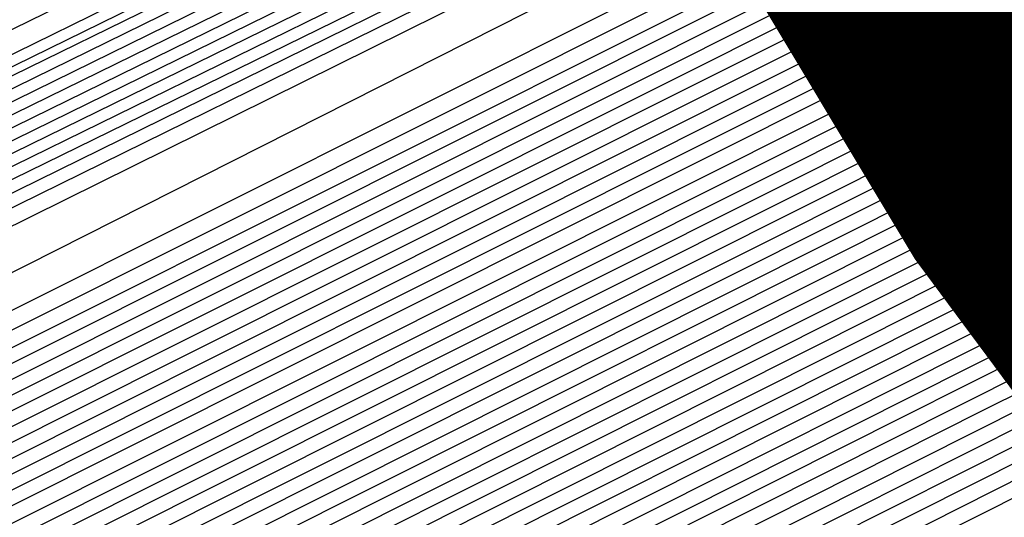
# Model space of a CAD drawing. Extents: x 3249832 to 3255657, y 13789405 to 13793316.
# Tile 309 of 656: x 3254705.466 to 3254706.761, y 13790581.98 to 13790582.634. Entities that reach past the tile are written whole.
import ezdxf

# ---------------------------------------------------------------- set-up
doc = ezdxf.new("R2010")
doc.units = 0
doc.header["$LTSCALE"] = 100
doc.header["$MEASUREMENT"] = 0
for name, color, linetype in [('GRATIO_CON', 10, 'CONTINUOUS'), ('GRATIO_ICON', 7, 'CONTINUOUS'), ('TARGETS_EAST', 7, 'CONTINUOUS')]:
    doc.layers.add(name, color=color, linetype=linetype)

# ---------------------------------------------------------------- blocks, each defined once
blk = doc.blocks.new('Gratio_032316_contours')
at = {"layer": 'GRATIO_CON', "color": 1, "linetype": 'Continuous', "flags": 128}
blk.add_lwpolyline([(3254642.139, 13790551.7053), (3254660.6124, 13790560.6687), (3254682.3072, 13790571.2723), (3254700.7352, 13790580.305), (3254711.0317, 13790585.3564), (3254714.825, 13790587.2199), (3254715.3665, 13790587.4896), (3254715.3659, 13790587.4937), (3254715.3657, 13790587.4969), (3254715.3666, 13790587.4975), (3254715.9081, 13790587.7572), (3254719.6861, 13790589.589), (3254729.9352, 13790594.5687), (3254748.2689, 13790603.4881), (3254769.8147, 13790614.0012), (3254788.079, 13790622.9777)], dxfattribs=at)
at = {"layer": 'GRATIO_CON', "color": 5, "linetype": 'Continuous', "flags": 128}
for points in [[(3254645.4599, 13790553.036), (3254663.069, 13790561.7623), (3254683.7862, 13790571.9554), (3254701.3959, 13790580.5965), (3254711.2365, 13790585.4241), (3254714.8618, 13790587.205), (3254715.3792, 13790587.4629), (3254715.3785, 13790587.4674), (3254715.3782, 13790587.4709), (3254715.379, 13790587.4719), (3254715.9133, 13790587.7279), (3254719.64, 13790589.5343), (3254729.7495, 13790594.4457), (3254747.8375, 13790603.2357), (3254769.1201, 13790613.5531), (3254787.2186, 13790622.2657)], [(3254649.9599, 13790555.2348), (3254666.4373, 13790563.4004), (3254685.823, 13790572.9383), (3254702.301, 13790581.0241), (3254711.5092, 13790585.5415), (3254714.9015, 13790587.208), (3254715.3856, 13790587.4496), (3254715.3848, 13790587.4542), (3254715.3844, 13790587.458), (3254715.3852, 13790587.4591), (3254715.9013, 13790587.7061), (3254719.4996, 13790589.4499), (3254729.2606, 13790594.1916), (3254746.7248, 13790602.6782), (3254767.2733, 13790612.6396), (3254784.7474, 13790621.0516)], [(3254645.8078, 13790553.0477), (3254654.4599, 13790557.4337), (3254669.8056, 13790565.0385), (3254687.8597, 13790573.9222), (3254703.2055, 13790581.4548), (3254711.7805, 13790585.6657), (3254714.9395, 13790587.2206), (3254715.3915, 13790587.4448), (3254715.8892, 13790587.6839), (3254719.3592, 13790589.3654), (3254728.7717, 13790593.9374), (3254745.612, 13790602.1206), (3254765.4264, 13790611.7261), (3254782.2763, 13790619.8376)], [(3254650.9146, 13790555.5543), (3254658.9599, 13790559.6325), (3254673.1739, 13790566.6765), (3254689.8966, 13790574.9051), (3254704.1107, 13790581.8824), (3254712.0533, 13790585.783), (3254714.9794, 13790587.2235), (3254715.3982, 13790587.4313), (3254715.8776, 13790587.6614), (3254719.2191, 13790589.2805), (3254728.2829, 13790593.683), (3254744.4993, 13790601.563), (3254763.5796, 13790610.8126), (3254779.8051, 13790618.6235)], [(3254649.0895, 13790554.2614), (3254654.3182, 13790556.9458), (3254657.5919, 13790558.6919), (3254661.1283, 13790560.5677), (3254667.9599, 13790564.0302), (3254679.9106, 13790569.9526), (3254693.9704, 13790576.8709), (3254705.921, 13790582.737), (3254712.5988, 13790586.0165), (3254715.0585, 13790587.2285), (3254715.4093, 13790587.4057), (3254715.4091, 13790587.4086), (3254715.4097, 13790587.4091), (3254715.4114, 13790587.4072), (3254715.8544, 13790587.617), (3254718.939, 13790589.1106), (3254727.3053, 13790593.1741), (3254742.2739, 13790600.4477), (3254759.8859, 13790608.9855), (3254774.8628, 13790616.1954)], [(3254652.9316, 13790556.1611), (3254659.0279, 13790559.2737), (3254662.7531, 13790561.2358), (3254666.2352, 13790563.0744), (3254672.4599, 13790566.2291), (3254683.2789, 13790571.5906), (3254696.0073, 13790577.8537), (3254706.8262, 13790583.1644), (3254712.8717, 13790586.1333), (3254715.0984, 13790587.2306), (3254715.416, 13790587.3911), (3254715.416, 13790587.3939), (3254715.4167, 13790587.3946), (3254715.4184, 13790587.393), (3254715.843, 13790587.5942), (3254718.799, 13790589.0255), (3254726.8166, 13790592.9197), (3254741.1612, 13790599.8901), (3254758.039, 13790608.072), (3254772.3917, 13790614.9813)], [(3254648.5889, 13790553.912), (3254656.7738, 13790558.0608), (3254663.7375, 13790561.6017), (3254667.9142, 13790563.7796), (3254671.342, 13790565.581), (3254676.9599, 13790568.4279), (3254686.6472, 13790573.2286), (3254698.0442, 13790578.8366), (3254707.7315, 13790583.5918), (3254713.1445, 13790586.2502), (3254715.1383, 13790587.2327), (3254715.4228, 13790587.3765), (3254715.4229, 13790587.3793), (3254715.4236, 13790587.3802), (3254715.4253, 13790587.3788), (3254715.8315, 13790587.5713), (3254718.659, 13790588.9404), (3254726.3278, 13790592.6653), (3254740.0485, 13790599.3324), (3254756.1922, 13790607.1585), (3254769.9205, 13790613.7673), (3254777.6832, 13790617.4194)], [(3254651.4104, 13790555.3035), (3254660.616, 13790559.9605), (3254668.4472, 13790563.9297), (3254673.0754, 13790566.3235), (3254676.4489, 13790568.0877), (3254681.4599, 13790570.6267), (3254690.0155, 13790574.8666), (3254700.0811, 13790579.8195), (3254708.6367, 13790584.0191), (3254713.4173, 13790586.367), (3254715.1783, 13790587.2348), (3254715.4296, 13790587.362), (3254715.4297, 13790587.3647), (3254715.4306, 13790587.3657), (3254715.4323, 13790587.3646), (3254715.8201, 13790587.5485), (3254718.5189, 13790588.8554), (3254725.8391, 13790592.4108), (3254738.9357, 13790598.7748), (3254754.3453, 13790606.2449), (3254767.4494, 13790612.5532), (3254774.8722, 13790616.0455)], [(3254647.5106, 13790553.2224), (3254657.0534, 13790558.0863), (3254668.3003, 13790563.7598), (3254677.8665, 13790568.5857), (3254683.3978, 13790571.4112), (3254686.6626, 13790573.101), (3254690.46, 13790575.0244), (3254696.7522, 13790578.1426), (3254704.1549, 13790581.7852), (3254710.4471, 13790584.8739), (3254713.963, 13790586.6006), (3254715.2582, 13790587.2389), (3254715.4431, 13790587.3328), (3254715.4435, 13790587.3354), (3254715.4445, 13790587.3367), (3254715.4462, 13790587.3361), (3254715.7971, 13790587.5028), (3254718.2389, 13790588.6852), (3254724.8615, 13790591.9019), (3254736.7103, 13790597.6595), (3254750.6516, 13790604.4179), (3254762.5071, 13790610.1251), (3254769.2501, 13790613.2977), (3254772.4608, 13790614.7267)], [(3254691.7695, 13790575.6077), (3254694.96, 13790577.2233), (3254700.1205, 13790579.7806), (3254706.1918, 13790582.7681), (3254711.3523, 13790585.3012), (3254714.2359, 13790586.7174), (3254715.2981, 13790587.241), (3254715.4499, 13790587.3183), (3254715.4504, 13790587.3208), (3254715.4515, 13790587.3223), (3254715.4532, 13790587.3219), (3254715.7857, 13790587.4799), (3254718.0989, 13790588.6002), (3254724.3728, 13790591.6475), (3254735.5976, 13790597.1019), (3254748.8048, 13790603.5044), (3254760.036, 13790608.911), (3254766.439, 13790611.9238), (3254769.587, 13790613.3281), (3254772.1591, 13790614.4553)], [(3254687.2858, 13790573.2417), (3254693.7202, 13790576.4989), (3254696.8763, 13790578.1144), (3254699.46, 13790579.4221), (3254703.4888, 13790581.4187), (3254708.2287, 13790583.751), (3254712.2575, 13790585.7286), (3254714.5087, 13790586.8342), (3254715.338, 13790587.2431), (3254715.4567, 13790587.3037), (3254715.4573, 13790587.3062), (3254715.4584, 13790587.3078), (3254715.4602, 13790587.3077), (3254715.7742, 13790587.4571), (3254717.9589, 13790588.5151), (3254723.884, 13790591.393), (3254734.4849, 13790596.5443), (3254746.9579, 13790602.5908), (3254757.5648, 13790607.6969), (3254763.628, 13790610.5499), (3254766.7132, 13790611.9296), (3254769.4468, 13790613.139), (3254773.8018, 13790615.1582)], [(3254691.9954, 13790575.5697), (3254698.8813, 13790579.0427), (3254701.9832, 13790580.621), (3254703.96, 13790581.621), (3254706.8571, 13790583.0567), (3254710.2655, 13790584.7338), (3254713.1627, 13790586.1559), (3254714.7816, 13790586.951), (3254715.378, 13790587.2452), (3254715.4634, 13790587.2891), (3254715.4641, 13790587.2915), (3254715.4654, 13790587.2933), (3254715.4671, 13790587.2935), (3254715.7628, 13790587.4342), (3254717.8189, 13790588.43), (3254723.3953, 13790591.1386), (3254733.3722, 13790595.9866), (3254745.1111, 13790601.6773), (3254755.0937, 13790606.4829), (3254760.817, 13790609.176), (3254763.8393, 13790610.531), (3254766.7345, 13790611.8227), (3254771.4153, 13790614)], [(3254687.5111, 13790573.2582), (3254701.4147, 13790580.2257), (3254709.2037, 13790584.1304), (3254712.1969, 13790585.6344), (3254712.96, 13790586.0188), (3254713.5937, 13790586.3332), (3254714.3394, 13790586.7008), (3254714.9737, 13790587.0132), (3254715.3288, 13790587.1891), (3254715.4606, 13790587.2552), (3254715.4811, 13790587.2651), (3254715.7399, 13790587.3885), (3254717.5388, 13790588.2599), (3254722.4177, 13790590.6297), (3254731.1468, 13790594.8713), (3254741.4174, 13790599.8502), (3254750.1514, 13790604.0547), (3254755.1949, 13790606.4282), (3254758.0917, 13790607.7338), (3254761.31, 13790609.19), (3254766.6422, 13790611.6836), (3254773.1773, 13790614.7751)], [(3254650.9017, 13790554.6653), (3254658.8371, 13790558.7771), (3254673.0892, 13790565.9887), (3254689.8746, 13790574.4203), (3254704.1484, 13790581.5711), (3254712.1263, 13790585.5666), (3254715.0665, 13790587.04), (3254715.4881, 13790587.251), (3254715.7284, 13790587.3657), (3254717.3988, 13790588.1749), (3254721.929, 13790590.3752), (3254730.0341, 13790594.3137), (3254739.5705, 13790598.9367), (3254747.6802, 13790602.8407), (3254752.3838, 13790605.0543), (3254755.2179, 13790606.3353), (3254758.5977, 13790607.8737), (3254764.2556, 13790610.5253), (3254771.1907, 13790613.8082)], [(3254652.1037, 13790555.2502), (3254659.8925, 13790559.2859), (3254673.8812, 13790566.3638), (3254690.3563, 13790574.639), (3254704.3657, 13790581.6567), (3254712.195, 13790585.5772), (3254715.0794, 13790587.0229), (3254715.4916, 13790587.2315), (3254715.4923, 13790587.2341), (3254715.4936, 13790587.2363), (3254715.4952, 13790587.2371), (3254715.717, 13790587.343), (3254717.2588, 13790588.0898), (3254721.4402, 13790590.1208), (3254728.9214, 13790593.7561), (3254737.7237, 13790598.0232), (3254745.2091, 13790601.6266), (3254749.5728, 13790603.6804), (3254752.344, 13790604.9367), (3254755.8855, 13790606.5574), (3254761.8691, 13790609.3671), (3254769.2041, 13790612.8413), (3254776.1088, 13790616.118)], [(3254650.5295, 13790554.2765), (3254653.3056, 13790555.8352), (3254660.9478, 13790559.7949), (3254674.6731, 13790566.7396), (3254690.838, 13790574.8591), (3254704.5835, 13790581.7451), (3254712.2651, 13790585.5926), (3254715.0949, 13790587.012), (3254715.4992, 13790587.2173), (3254715.4997, 13790587.2202), (3254715.5008, 13790587.2224), (3254715.5022, 13790587.2231), (3254715.7056, 13790587.3202), (3254717.1188, 13790588.0047), (3254720.9515, 13790589.8664), (3254727.8087, 13790593.1984), (3254735.8769, 13790597.1097), (3254742.7379, 13790600.4126), (3254746.7617, 13790602.3065), (3254749.4702, 13790603.5381), (3254753.1732, 13790605.2411), (3254759.4825, 13790608.2089), (3254767.2174, 13790611.8744), (3254774.4989, 13790615.3301)], [(3254653.0399, 13790555.5064), (3254655.7096, 13790557.0052), (3254663.0585, 13790560.8129), (3254676.257, 13790567.4911), (3254691.8012, 13790575.2992), (3254705.0188, 13790581.9215), (3254712.405, 13790585.6223), (3254715.1255, 13790586.9884), (3254715.5137, 13790587.187), (3254715.5139, 13790587.1907), (3254715.5149, 13790587.1935), (3254715.5162, 13790587.1948), (3254715.6827, 13790587.2745), (3254716.8387, 13790587.8346), (3254719.9739, 13790589.3575), (3254725.5832, 13790592.0832), (3254732.1832, 13790595.2826), (3254737.7956, 13790597.9844), (3254741.1396, 13790599.5586), (3254743.7225, 13790600.741), (3254747.7487, 13790602.6085), (3254754.7095, 13790605.8925), (3254763.2441, 13790609.9406), (3254771.2789, 13790613.7544)], [(3254692.2829, 13790575.5193), (3254705.2366, 13790582.0098), (3254712.4751, 13790585.6374), (3254715.1409, 13790586.9771), (3254715.5211, 13790587.1724), (3254715.5211, 13790587.1764), (3254715.522, 13790587.1793), (3254715.5233, 13790587.1807), (3254715.6712, 13790587.2517), (3254716.6987, 13790587.7496), (3254719.4852, 13790589.103), (3254724.4705, 13790591.5255), (3254730.3363, 13790594.3691), (3254735.3245, 13790596.7704), (3254738.3286, 13790598.1847), (3254740.8487, 13790599.3424), (3254745.0364, 13790601.2922), (3254752.3229, 13790604.7343), (3254761.2575, 13790608.9736), (3254769.6689, 13790612.9665), (3254775.8378, 13790615.8811)], [(3254677.8408, 13790568.2426), (3254692.7645, 13790575.7394), (3254705.4543, 13790582.0981), (3254712.5451, 13790585.6526), (3254715.1564, 13790586.9658), (3254715.5285, 13790587.1578), (3254715.5284, 13790587.1621), (3254715.5291, 13790587.1652), (3254715.5303, 13790587.1667), (3254715.6598, 13790587.2289), (3254716.5587, 13790587.6645), (3254718.9964, 13790588.8486), (3254723.3578, 13790590.9679), (3254728.4895, 13790593.4556), (3254732.8533, 13790595.5563), (3254735.5176, 13790596.8108), (3254737.9749, 13790597.9438), (3254742.3242, 13790599.9759), (3254749.9364, 13790603.5761), (3254759.2708, 13790608.0067), (3254768.0589, 13790612.1786), (3254774.5039, 13790615.224)], [(3254678.6327, 13790568.6184), (3254693.2462, 13790575.9595), (3254705.672, 13790582.1864), (3254712.6152, 13790585.6677), (3254715.1718, 13790586.9544), (3254715.5359, 13790587.1432), (3254715.5356, 13790587.1479), (3254715.5363, 13790587.151), (3254715.5373, 13790587.1526), (3254715.6484, 13790587.2061), (3254716.4187, 13790587.5794), (3254718.5077, 13790588.5941), (3254722.2451, 13790590.4102), (3254726.6426, 13790592.542), (3254730.3822, 13790594.3422), (3254732.7065, 13790595.4369), (3254735.101, 13790596.5452), (3254739.6119, 13790598.6596), (3254747.5498, 13790602.4179), (3254757.2842, 13790607.0398), (3254766.4489, 13790611.3907), (3254773.17, 13790614.5669)], [(3254680.2165, 13790569.3699), (3254694.2095, 13790576.3997), (3254706.1075, 13790582.363), (3254712.7553, 13790585.698), (3254715.2027, 13790586.9318), (3254715.5507, 13790587.114), (3254715.5501, 13790587.1193), (3254715.5505, 13790587.1228), (3254715.5514, 13790587.1245), (3254715.6255, 13790587.1605), (3254716.1386, 13790587.4093), (3254717.5302, 13790588.0852), (3254720.0197, 13790589.295), (3254722.9489, 13790590.715), (3254725.4399, 13790591.9141), (3254727.0844, 13790592.6891), (3254729.3534, 13790593.7481), (3254734.1874, 13790596.027), (3254742.7767, 13790600.1014), (3254753.3109, 13790605.106), (3254763.2289, 13790609.8149), (3254770.5022, 13790613.2526), (3254775.2309, 13790615.445)], [(3254681.0084, 13790569.7457), (3254694.6911, 13790576.6198), (3254706.3252, 13790582.4514), (3254712.8253, 13790585.7131), (3254715.2181, 13790586.9205), (3254715.5581, 13790587.0994), (3254715.5573, 13790587.105), (3254715.5577, 13790587.1086), (3254715.5585, 13790587.1105), (3254715.614, 13790587.1377), (3254715.9986, 13790587.3243), (3254717.0414, 13790587.8308), (3254718.907, 13790588.7373), (3254721.1021, 13790589.8014), (3254722.9687, 13790590.7), (3254724.2734, 13790591.3152), (3254726.4795, 13790592.3495), (3254731.4751, 13790594.7106), (3254740.3902, 13790598.9432), (3254751.3242, 13790604.1391), (3254761.6189, 13790609.027), (3254769.1683, 13790612.5955), (3254774.0756, 13790614.8726)], [(3254681.8003, 13790570.1215), (3254695.1728, 13790576.8399), (3254706.5429, 13790582.5397), (3254712.8954, 13790585.7283), (3254715.2336, 13790586.9092), (3254715.5655, 13790587.0848), (3254715.5646, 13790587.0908), (3254715.5648, 13790587.0945), (3254715.5655, 13790587.0964), (3254715.6026, 13790587.1149), (3254715.8586, 13790587.2392), (3254716.5526, 13790587.5763), (3254717.7943, 13790588.1797), (3254719.2552, 13790588.8879), (3254720.4976, 13790589.486), (3254721.4623, 13790589.9413), (3254723.6057, 13790590.9509), (3254728.7628, 13790593.3943), (3254738.0036, 13790597.785), (3254749.3376, 13790603.1722), (3254760.0089, 13790608.2391), (3254767.8344, 13790611.9384), (3254772.9202, 13790614.3002)], [(3254682.5923, 13790570.4972), (3254695.6546, 13790577.0593), (3254706.7614, 13790582.6258), (3254712.967, 13790585.7384), (3254715.2513, 13790586.8898), (3254715.5753, 13790587.0598), (3254715.5732, 13790587.0655), (3254715.5718, 13790587.0702), (3254715.5712, 13790587.0742), (3254715.5713, 13790587.0777), (3254715.5719, 13790587.0805), (3254715.5725, 13790587.0824), (3254715.5912, 13790587.0921), (3254715.7186, 13790587.1542), (3254716.0639, 13790587.3219), (3254716.6816, 13790587.6221), (3254717.4084, 13790587.9744), (3254718.0264, 13790588.2719), (3254718.6513, 13790588.5674), (3254720.7319, 13790589.5523), (3254726.0506, 13790592.078), (3254735.6171, 13790596.6268), (3254747.3509, 13790602.2053)], [(3254684.1761, 13790571.2487), (3254696.618, 13790577.4994), (3254707.1969, 13790582.802), (3254713.1074, 13790585.7679), (3254715.2826, 13790586.8659), (3254715.5906, 13790587.0293), (3254715.5881, 13790587.0358), (3254715.5865, 13790587.0411), (3254715.5857, 13790587.0455), (3254715.5857, 13790587.0491), (3254715.5862, 13790587.0517), (3254715.5868, 13790587.0533), (3254715.8668, 13790587.1867), (3254717.823, 13790588.1171), (3254723.1317, 13790590.6428), (3254732.719, 13790595.2041), (3254744.5101, 13790600.8106), (3254755.6802, 13790606.114), (3254763.9812, 13790610.0377), (3254769.4727, 13790612.5918), (3254772.7913, 13790614.058)], [(3254684.968, 13790571.6245), (3254697.0997, 13790577.7194), (3254707.4147, 13790582.8902), (3254713.1775, 13790585.7827), (3254715.2982, 13790586.854), (3254715.5983, 13790587.014), (3254715.5956, 13790587.0209), (3254715.5938, 13790587.0266), (3254715.5929, 13790587.0311), (3254715.5928, 13790587.0347), (3254715.5933, 13790587.0371), (3254715.5941, 13790587.0382), (3254715.8655, 13790587.1668), (3254717.7598, 13790588.067), (3254722.9002, 13790590.5119), (3254732.1888, 13790594.9308), (3254743.6448, 13790600.3775), (3254754.5666, 13790605.5623), (3254762.7944, 13790609.4506), (3254768.3357, 13790612.0281), (3254771.74, 13790613.536)], [(3254685.7599, 13790572.0002), (3254697.5813, 13790577.9395), (3254707.6325, 13790582.9783), (3254713.2477, 13790585.7974), (3254715.3139, 13790586.8421), (3254715.6059, 13790586.9987), (3254715.6031, 13790587.0061), (3254715.6012, 13790587.0121), (3254715.6002, 13790587.0168), (3254715.6, 13790587.0202), (3254715.6005, 13790587.0224), (3254715.6014, 13790587.0231), (3254715.8641, 13790587.1469), (3254717.6967, 13790588.0169), (3254722.6687, 13790590.3811), (3254731.6586, 13790594.6574), (3254742.7795, 13790599.9444), (3254753.4529, 13790605.0106), (3254761.6075, 13790608.8634), (3254767.1987, 13790611.4645), (3254770.6888, 13790613.014), (3254772.5688, 13790613.737)], [(3254686.5518, 13790572.376), (3254698.063, 13790578.1595), (3254707.8503, 13790583.0665), (3254713.3179, 13790585.8122), (3254715.3295, 13790586.8301), (3254715.6136, 13790586.9834), (3254715.6106, 13790586.9912), (3254715.6085, 13790586.9975), (3254715.6074, 13790587.0024), (3254715.6072, 13790587.0058), (3254715.6076, 13790587.0078), (3254715.6086, 13790587.008), (3254715.8627, 13790587.127), (3254717.6335, 13790587.9669), (3254722.4373, 13790590.2503), (3254731.1285, 13790594.3841), (3254741.9141, 13790599.5112), (3254752.3392, 13790604.4589), (3254760.4207, 13790608.2763), (3254766.0618, 13790610.9008), (3254769.6376, 13790612.4919), (3254771.5699, 13790613.2422)], [(3254688.1357, 13790573.1275), (3254699.0263, 13790578.5996), (3254708.2858, 13790583.2427), (3254713.4583, 13790585.8417), (3254715.3608, 13790586.8063), (3254715.6289, 13790586.9528), (3254715.6255, 13790586.9616), (3254715.6232, 13790586.9685), (3254715.6219, 13790586.9736), (3254715.6215, 13790586.977), (3254715.6219, 13790586.9785), (3254715.6231, 13790586.9779), (3254715.86, 13790587.0872), (3254717.5072, 13790587.8667), (3254721.9744, 13790589.9887), (3254730.0682, 13790593.8374), (3254740.1834, 13790598.645), (3254750.1119, 13790603.3555)], [(3254688.9276, 13790573.5033), (3254699.508, 13790578.8196), (3254708.5036, 13790583.3309), (3254713.5284, 13790585.8564), (3254715.3764, 13790586.7943), (3254715.6366, 13790586.9375), (3254715.633, 13790586.9467), (3254715.6306, 13790586.954), (3254715.6292, 13790586.9593), (3254715.6287, 13790586.9626), (3254715.6291, 13790586.9638), (3254715.6304, 13790586.9628), (3254715.8586, 13790587.0673), (3254717.444, 13790587.8166), (3254721.7429, 13790589.8578), (3254729.538, 13790593.5641), (3254739.3181, 13790598.2119), (3254748.9983, 13790602.8038)], [(3254689.7195, 13790573.8791), (3254699.9897, 13790579.0397), (3254708.7214, 13790583.419), (3254713.5986, 13790585.8712), (3254715.392, 13790586.7824), (3254715.6442, 13790586.9223), (3254715.6405, 13790586.9319), (3254715.638, 13790586.9394), (3254715.6364, 13790586.9449), (3254715.6358, 13790586.9482), (3254715.6363, 13790586.9492), (3254715.6377, 13790586.9477), (3254715.8573, 13790587.0474), (3254717.3809, 13790587.7665), (3254721.5114, 13790589.727), (3254729.0078, 13790593.2907), (3254738.4527, 13790597.7787), (3254747.8846, 13790602.2521)], [(3254690.5114, 13790574.2548), (3254700.4713, 13790579.2597), (3254708.9392, 13790583.5072), (3254713.6688, 13790585.8859), (3254715.4077, 13790586.7705), (3254715.6519, 13790586.907), (3254715.648, 13790586.917), (3254715.6453, 13790586.9249), (3254715.6437, 13790586.9305), (3254715.643, 13790586.9338), (3254715.6434, 13790586.9345), (3254715.6449, 13790586.9327), (3254715.8559, 13790587.0275), (3254717.3177, 13790587.7164), (3254721.28, 13790589.5962), (3254728.4777, 13790593.0174), (3254737.5874, 13790597.3456), (3254746.7709, 13790601.7004)], [(3254692.0952, 13790575.0064), (3254701.4347, 13790579.6998), (3254709.3748, 13790583.6834), (3254713.8091, 13790585.9154), (3254715.439, 13790586.7467), (3254715.6673, 13790586.8766), (3254715.6632, 13790586.8877), (3254715.661, 13790586.8953), (3254715.6608, 13790586.8982), (3254715.8536, 13790586.9865), (3254717.1914, 13790587.6161), (3254720.817, 13790589.3346), (3254727.4174, 13790592.4707), (3254735.8567, 13790596.4794), (3254744.5436, 13790600.597), (3254752.1128, 13790604.1664)], [(3254685.2199, 13790571.5024), (3254692.8871, 13790575.3821), (3254701.9163, 13790579.9198), (3254709.5925, 13790583.7716), (3254713.8793, 13790585.9301), (3254715.4546, 13790586.7347), (3254715.6749, 13790586.8612), (3254715.6706, 13790586.8725), (3254715.6682, 13790586.8802), (3254715.6682, 13790586.8829), (3254715.8522, 13790586.9665), (3254717.1283, 13790587.566), (3254720.5856, 13790589.2037), (3254726.8872, 13790592.1973), (3254734.9913, 13790596.0463), (3254743.4299, 13790600.0453), (3254750.9259, 13790603.5792)], [(3254686.2753, 13790572.0114), (3254693.679, 13790575.7579), (3254702.398, 13790580.1398), (3254709.8103, 13790583.8597), (3254713.9495, 13790585.9449), (3254715.4703, 13790586.7228), (3254715.6826, 13790586.8457), (3254715.6781, 13790586.8572), (3254715.6757, 13790586.8649), (3254715.6756, 13790586.8673), (3254715.851, 13790586.9463), (3254717.0652, 13790587.5158), (3254720.3542, 13790589.0728), (3254726.3571, 13790591.924), (3254734.126, 13790595.6131), (3254742.3163, 13790599.4936), (3254749.7391, 13790602.9921)], [(3254687.3306, 13790572.5204), (3254694.471, 13790576.1337), (3254702.8797, 13790580.3599), (3254710.0281, 13790583.9478), (3254714.0197, 13790585.9596), (3254715.486, 13790586.7106), (3254715.6904, 13790586.8298), (3254715.6861, 13790586.841), (3254715.6838, 13790586.8481), (3254715.6839, 13790586.8501), (3254715.8505, 13790586.9246), (3254717.0026, 13790587.4646), (3254720.1229, 13790588.9415), (3254725.827, 13790591.6505), (3254733.2607, 13790595.18), (3254741.2026, 13790598.9419), (3254748.5522, 13790602.4049)], [(3254689.4412, 13790573.5385), (3254696.0548, 13790576.8852), (3254703.843, 13790580.8), (3254710.4637, 13790584.1241), (3254714.1601, 13790585.9891), (3254715.5173, 13790586.6864), (3254715.7061, 13790586.798), (3254715.7019, 13790586.8086), (3254715.7, 13790586.8146), (3254715.7004, 13790586.8156), (3254715.8494, 13790586.8813), (3254716.8773, 13790587.3622), (3254719.6605, 13790588.6789), (3254724.7668, 13790591.1035), (3254731.53, 13790594.3137), (3254738.9753, 13790597.8385), (3254746.1785, 13790601.2307)], [(3254690.4965, 13790574.0475), (3254696.8467, 13790577.2609), (3254704.3247, 13790581.02), (3254710.6814, 13790584.2123), (3254714.2303, 13790586.0038), (3254715.533, 13790586.6743), (3254715.714, 13790586.7821), (3254715.7099, 13790586.7923), (3254715.7081, 13790586.7978), (3254715.7087, 13790586.7983), (3254715.8489, 13790586.8596), (3254716.8147, 13790587.311), (3254719.4293, 13790588.5476), (3254724.2367, 13790590.83), (3254730.6646, 13790593.8806), (3254737.8616, 13790597.2868), (3254744.9917, 13790600.6435)], [(3254691.5518, 13790574.5565), (3254697.6386, 13790577.6367), (3254704.8063, 13790581.24), (3254710.8992, 13790584.3004), (3254714.3004, 13790586.0185), (3254715.5487, 13790586.6622), (3254715.7218, 13790586.7662), (3254715.7178, 13790586.7761), (3254715.7162, 13790586.781), (3254715.7169, 13790586.7811), (3254715.8483, 13790586.838), (3254716.752, 13790587.2598), (3254719.198, 13790588.4163), (3254723.7066, 13790590.5565), (3254729.7993, 13790593.4474), (3254736.7479, 13790596.7351), (3254743.8048, 13790600.0564), (3254750.1441, 13790603.0095)], [(3254692.6071, 13790575.0655), (3254698.4305, 13790578.0125), (3254705.288, 13790581.4601), (3254711.117, 13790584.3885), (3254714.3706, 13790586.0332), (3254715.5644, 13790586.6501), (3254715.7297, 13790586.7503), (3254715.7257, 13790586.7599), (3254715.7243, 13790586.7643), (3254715.7252, 13790586.7639), (3254715.8478, 13790586.8163), (3254716.6894, 13790587.2086), (3254718.9668, 13790588.2849), (3254723.1765, 13790590.283), (3254728.934, 13790593.0143), (3254735.6343, 13790596.1835), (3254742.618, 13790599.4693), (3254749.0072, 13790602.4459)], [(3254691.7685, 13790574.5555), (3254694.7177, 13790576.0836), (3254700.0143, 13790578.764), (3254706.2512, 13790581.9005), (3254711.5522, 13790584.5659), (3254714.5103, 13790586.065), (3254715.5954, 13790586.6284), (3254715.7466, 13790586.7184), (3254715.8482, 13790586.7698), (3254716.5643, 13790587.1058), (3254718.5044, 13790588.0223), (3254722.1163, 13790589.7361), (3254727.2033, 13790592.148), (3254733.407, 13790595.0801), (3254740.2443, 13790598.295), (3254746.7332, 13790601.3185)], [(3254691.9524, 13790574.5689), (3254692.9705, 13790575.1405), (3254695.773, 13790576.5926), (3254700.8063, 13790579.1398), (3254706.7329, 13790582.1204), (3254711.7701, 13790584.6536), (3254714.5808, 13790586.0787), (3254715.6116, 13790586.6148), (3254715.755, 13790586.7009), (3254715.8477, 13790586.748), (3254716.5017, 13790587.0546), (3254718.2731, 13790587.891), (3254721.5863, 13790589.4626), (3254726.338, 13790591.7148), (3254732.2933, 13790594.5284), (3254739.0575, 13790597.7078), (3254745.5962, 13790600.7549)], [(3254692.5832, 13790574.7153), (3254693.0422, 13790574.9924), (3254693.0886, 13790575.0656), (3254693.2076, 13790575.1838), (3254694.1724, 13790575.7255), (3254696.8283, 13790577.1016), (3254701.5982, 13790579.5155), (3254707.2147, 13790582.3403), (3254711.9881, 13790584.7413), (3254714.6513, 13790586.0925), (3254715.6277, 13790586.6012), (3254715.7634, 13790586.6833), (3254715.8472, 13790586.7262), (3254716.4391, 13790587.0034), (3254718.0419, 13790587.7597), (3254721.0562, 13790589.1891), (3254725.4726, 13790591.2817), (3254731.1796, 13790593.9767), (3254737.8706, 13790597.1207), (3254744.4593, 13790600.1912), (3254749.6643, 13790602.5732)], [(3254692.5223, 13790574.6256), (3254693.8324, 13790575.3348), (3254694.3015, 13790575.6152), (3254694.3504, 13790575.6871), (3254694.4629, 13790575.7987), (3254695.3744, 13790576.3105), (3254697.8837, 13790577.6106), (3254702.3901, 13790579.8913), (3254707.6964, 13790582.5602), (3254712.2061, 13790584.8288), (3254714.7221, 13790586.1058), (3254715.6444, 13790586.587), (3254715.7723, 13790586.665), (3254715.8471, 13790586.7039), (3254716.3767, 13790586.9518), (3254717.8108, 13790587.6282), (3254720.5261, 13790588.9155), (3254724.6073, 13790590.8486), (3254730.066, 13790593.425), (3254736.6838, 13790596.5336), (3254743.3223, 13790599.6276), (3254748.6131, 13790602.0511)], [(3254692.5199, 13790574.5458), (3254694.97, 13790575.8408), (3254696.3308, 13790576.574), (3254696.8201, 13790576.8609), (3254696.8741, 13790576.93), (3254696.9733, 13790577.0286), (3254697.7783, 13790577.4805), (3254699.9943, 13790578.6287), (3254703.9739, 13790580.6428), (3254708.66, 13790582.9997), (3254712.6425, 13790585.0035), (3254714.8643, 13790586.1316), (3254715.6786, 13790586.5571), (3254715.7913, 13790586.6268), (3254715.848, 13790586.6577), (3254716.2527, 13790586.8476), (3254717.3489, 13790587.3648), (3254719.4661, 13790588.3683), (3254722.8766, 13790589.9822), (3254727.8386, 13790592.3216), (3254734.3101, 13790595.3593), (3254741.0483, 13790598.5002), (3254746.5107, 13790601.007)], [(3254690.7614, 13790573.5823), (3254693.6995, 13790575.131), (3254696.1939, 13790576.4485), (3254697.5799, 13790577.1935), (3254698.0794, 13790577.4837), (3254698.1359, 13790577.5514), (3254698.2286, 13790577.6435), (3254698.9803, 13790578.0655), (3254701.0496, 13790579.1377), (3254704.7659, 13790581.0185), (3254709.1418, 13790583.2195), (3254712.8607, 13790585.0908), (3254714.9354, 13790586.1445), (3254715.6957, 13790586.5422), (3254715.8008, 13790586.6077), (3254715.8484, 13790586.6346), (3254716.1906, 13790586.7956), (3254717.1179, 13790587.2331), (3254718.9361, 13790588.0947), (3254722.0113, 13790589.5491), (3254726.725, 13790591.7699), (3254733.1232, 13790594.7722), (3254739.9114, 13790597.9366), (3254745.4594, 13790600.485)], [(3254691.8891, 13790574.1408), (3254694.879, 13790575.7162), (3254697.4178, 13790577.0561), (3254698.8291, 13790577.8131), (3254699.3387, 13790578.1066), (3254699.3977, 13790578.1728), (3254699.4838, 13790578.2584), (3254700.1822, 13790578.6505), (3254702.1049, 13790579.6467), (3254705.5578, 13790581.3942), (3254709.6236, 13790583.4393), (3254713.0789, 13790585.1781), (3254715.0065, 13790586.1574), (3254715.7128, 13790586.5273), (3254715.8103, 13790586.5886), (3254715.8489, 13790586.6115), (3254716.1286, 13790586.7435), (3254716.887, 13790587.1013), (3254718.4061, 13790587.8211), (3254721.146, 13790589.1159), (3254725.6113, 13790591.2182), (3254731.9364, 13790594.185)]]:
    blk.add_lwpolyline(points, dxfattribs=at)
at = {"layer": 'GRATIO_ICON', "color": 7, "linetype": 'Continuous', "flags": 128}
for points in [[(3254652.4307, 13790556.1481), (3254656.0215, 13790558.061), (3254663.4599, 13790561.8314), (3254676.5423, 13790568.3146), (3254691.9335, 13790575.888), (3254705.0159, 13790582.3099), (3254712.3263, 13790585.9001), (3254715.0195, 13790587.2261), (3254715.4051, 13790587.4175), (3254715.8661, 13790587.6387), (3254719.079, 13790589.1955), (3254727.7941, 13790593.4286), (3254743.3866, 13790601.0054), (3254761.7327, 13790609.8991), (3254777.334, 13790617.4094)], [(3254645.557, 13790552.2637), (3254654.2319, 13790556.6949), (3254664.4581, 13790561.8601), (3254673.1568, 13790566.2577), (3254678.2366, 13790568.8673), (3254681.5558, 13790570.5944), (3254685.96, 13790572.8256), (3254693.3838, 13790576.5046), (3254702.118, 13790580.8023), (3254709.5419, 13790584.4465), (3254713.6902, 13790586.4838), (3254715.2182, 13790587.2369), (3254715.4363, 13790587.3474), (3254715.4366, 13790587.35), (3254715.4375, 13790587.3512), (3254715.4393, 13790587.3504), (3254715.8086, 13790587.5256), (3254718.3789, 13790588.7703), (3254725.3503, 13790592.1564), (3254737.823, 13790598.2172), (3254752.4985, 13790605.3314), (3254764.9782, 13790611.3391), (3254772.0611, 13790614.6716)], [(3254683.6689, 13790571.3585), (3254696.7051, 13790577.8977), (3254704.0425, 13790581.5866), (3254707.09, 13790583.1278), (3254708.46, 13790583.82), (3254710.2254, 13790584.695), (3254712.3024, 13790585.7173), (3254714.0678, 13790586.5839), (3254715.0544, 13790587.0684), (3254715.4179, 13790587.2476), (3254715.4702, 13790587.2747), (3254715.471, 13790587.2769), (3254715.4723, 13790587.2788), (3254715.4741, 13790587.2793), (3254715.7513, 13790587.4114), (3254717.6788, 13790588.345), (3254722.9065, 13790590.8841), (3254732.2595, 13790595.429), (3254743.2642, 13790600.7638), (3254752.6225, 13790605.2688)], [(3254651.7847, 13790554.8915), (3254654.5076, 13790556.4202), (3254662.0031, 13790560.3039), (3254675.4651, 13790567.1153), (3254691.3196, 13790575.0792), (3254704.8011, 13790581.8331), (3254712.335, 13790585.6071), (3254715.1101, 13790586.9997), (3254715.5062, 13790587.2016), (3254715.5066, 13790587.205), (3254715.5077, 13790587.2076), (3254715.5092, 13790587.2088), (3254715.6941, 13790587.2973), (3254716.9787, 13790587.9197), (3254720.4627, 13790589.6119), (3254726.696, 13790592.6408), (3254734.03, 13790596.1961), (3254740.2668, 13790599.1985), (3254743.9507, 13790600.9325), (3254746.5964, 13790602.1395), (3254750.4609, 13790603.9248), (3254757.096, 13790607.0507), (3254765.2308, 13790610.9075), (3254772.8889, 13790614.5422)], [(3254679.4246, 13790568.9942), (3254693.7278, 13790576.1796), (3254705.8897, 13790582.2747), (3254712.6852, 13790585.6828), (3254715.1872, 13790586.9431), (3254715.5433, 13790587.1286), (3254715.5429, 13790587.1336), (3254715.5434, 13790587.1369), (3254715.5444, 13790587.1386), (3254715.6369, 13790587.1833), (3254716.2787, 13790587.4944), (3254718.0189, 13790588.3397), (3254721.1324, 13790589.8526), (3254724.7958, 13790591.6285), (3254727.911, 13790593.1282), (3254729.8955, 13790594.063), (3254732.2272, 13790595.1466), (3254736.8996, 13790597.3433), (3254745.1633, 13790601.2597), (3254755.2975, 13790606.0729), (3254764.8389, 13790610.6028), (3254771.8361, 13790613.9098)], [(3254683.3842, 13790570.8729), (3254696.1363, 13790577.2794), (3254706.9791, 13790582.7139), (3254713.0372, 13790585.7532), (3254715.2669, 13790586.8778), (3254715.5829, 13790587.0446), (3254715.5806, 13790587.0506), (3254715.5791, 13790587.0557), (3254715.5784, 13790587.0599), (3254715.8668, 13790587.2007), (3254717.8851, 13790588.1638), (3254723.3626, 13790590.7721), (3254733.249, 13790595.477), (3254745.3755, 13790601.2437), (3254756.7939, 13790606.6657), (3254765.1681, 13790610.6249), (3254770.6097, 13790613.1555), (3254773.8425, 13790614.5801)], [(3254687.3437, 13790572.7518), (3254698.5447, 13790578.3795), (3254708.0681, 13790583.1546), (3254713.3881, 13790585.8269), (3254715.3451, 13790586.8182), (3254715.6212, 13790586.9681), (3254715.6181, 13790586.9764), (3254715.6159, 13790586.983), (3254715.6147, 13790586.988), (3254715.6143, 13790586.9914), (3254715.6148, 13790586.9931), (3254715.6159, 13790586.993), (3254715.8614, 13790587.1071), (3254717.5703, 13790587.9168), (3254722.2058, 13790590.1195), (3254730.5983, 13790594.1107), (3254741.0488, 13790599.0781), (3254751.2256, 13790603.9072), (3254759.2338, 13790607.6892), (3254764.9248, 13790610.3372), (3254768.5864, 13790611.9699), (3254770.5711, 13790612.7474), (3254771.4904, 13790612.9949)], [(3254691.3033, 13790574.6306), (3254700.953, 13790579.4797), (3254709.157, 13790583.5953), (3254713.739, 13790585.9006), (3254715.4233, 13790586.7586), (3254715.6595, 13790586.8917), (3254715.6555, 13790586.9022), (3254715.6527, 13790586.9104), (3254715.6509, 13790586.9161), (3254715.6502, 13790586.9194), (3254715.6506, 13790586.9199), (3254715.6522, 13790586.9176), (3254715.8545, 13790587.0076), (3254717.2545, 13790587.6664), (3254721.0485, 13790589.4654), (3254727.9475, 13790592.744), (3254736.722, 13790596.9125), (3254745.6573, 13790601.1487)], [(3254688.3859, 13790573.0294), (3254695.2629, 13790576.5094), (3254703.3613, 13790580.5799), (3254710.2459, 13790584.036), (3254714.0899, 13790585.9743), (3254715.5017, 13790586.6985), (3254715.6983, 13790586.8139), (3254715.694, 13790586.8248), (3254715.6919, 13790586.8313), (3254715.6921, 13790586.8328), (3254715.8499, 13790586.903), (3254716.9399, 13790587.4134), (3254719.8917, 13790588.8102), (3254725.2969, 13790591.377), (3254732.3953, 13790594.7468), (3254740.0889, 13790598.3902), (3254747.3654, 13790601.8178)], [(3254690.5665, 13790573.9705), (3254693.6624, 13790575.5746), (3254699.2224, 13790578.3883), (3254705.7695, 13790581.6806), (3254711.3343, 13790584.4782), (3254714.4398, 13790586.0512), (3254715.5792, 13790586.642), (3254715.7382, 13790586.736), (3254715.8487, 13790586.7915), (3254716.6269, 13790587.157), (3254718.7356, 13790588.1536), (3254722.6464, 13790590.0095), (3254728.0686, 13790592.5811), (3254734.5206, 13790595.6318), (3254741.4312, 13790598.8821), (3254747.8702, 13790601.8822)], [(3254691.3403, 13790573.9607), (3254693.7462, 13790575.2332), (3254695.0816, 13790575.9544), (3254695.5608, 13790576.2381), (3254695.6123, 13790576.3085), (3254695.7181, 13790576.4136), (3254696.5764, 13790576.8955), (3254698.939, 13790578.1197), (3254703.182, 13790580.267), (3254708.1782, 13790582.7799), (3254712.4243, 13790584.9162), (3254714.7932, 13790586.1187), (3254715.6615, 13790586.5721), (3254715.7818, 13790586.6459), (3254715.8476, 13790586.6808), (3254716.3147, 13790586.8997), (3254717.5799, 13790587.4965), (3254719.9961, 13790588.6419), (3254723.742, 13790590.4154), (3254728.9523, 13790592.8733), (3254735.4969, 13790595.9464), (3254742.1853, 13790599.0639), (3254747.5619, 13790601.5291)]]:
    blk.add_lwpolyline(points, dxfattribs=at)

msp = doc.modelspace()

# ---------------------------------------------------------------- linework, layer by layer
at = {"layer": 'TARGETS_EAST', "color": 1, "const_width": 2.5}
msp.add_lwpolyline([(3254706.2075, 13790587.8749, 1), (3254723.7075, 13790587.8749, 1)], format="xyb", close=True, dxfattribs=at)
at = {"layer": 'TARGETS_EAST', "color": 1}
msp.add_solid([(3254691.2359, 13790583.821), (3254693.9013, 13790577.7103), (3254710.9006, 13790588.7617)], dxfattribs=at)

# ---------------------------------------------------------------- block references
at = {"layer": 'TARGETS_EAST'}
msp.add_blockref('Gratio_032316_contours', (0, 0), dxfattribs=at)

doc.saveas('drawing.dxf')
